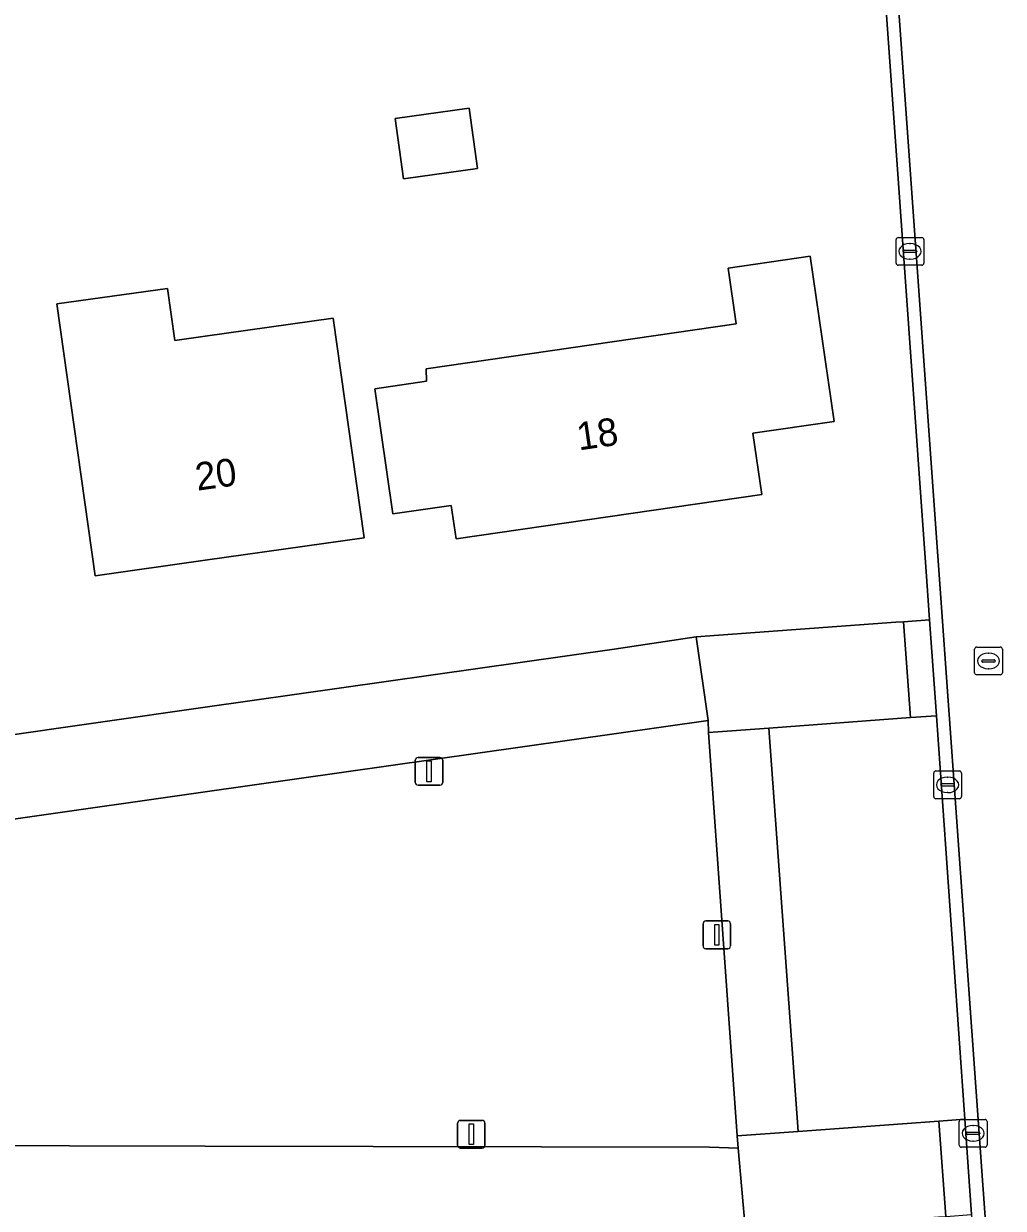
# Model space of a CAD drawing. Extents: x 162661 to 163484, y 380247 to 381230.
# Drawn here: x 162993.45 to 163028.8, y 380630.33 to 380673.06 of the extents above; entities that cross this region are included whole.
import ezdxf

# ---------------------------------------------------------------- set-up
doc = ezdxf.new("R2010")
doc.units = 0
for name, color, linetype in [('IMGEO_Erf', 7, 'Continuous'), ('IMGEO_Groenvoorziening', 7, 'Continuous'), ('IMGEO_Kolk', 7, 'Continuous'), ('IMGEO_Lichtmast', 7, 'Continuous'), ('IMGEO_Pand', 7, 'Continuous'), ('IMGEO_Pand_nummerreeks', 7, 'Continuous'), ('IMGEO_Parkeervlak_open', 7, 'Continuous'), ('IMGEO_Rijbaan_lokaal_gesloten', 7, 'Continuous'), ('IMGEO_Rijbaan_lokaal_open', 7, 'Continuous'), ('IMGEO_Rioolput', 7, 'Continuous'), ('IMGEO_Voetpad_open', 7, 'Continuous')]:
    doc.layers.add(name, color=color, linetype=linetype)

msp = doc.modelspace()

# ---------------------------------------------------------------- linework, layer by layer
at = {"layer": 'IMGEO_Erf'}
msp.add_lwpolyline([(162992.266, 380647.305), (163000, 380648.404), (163014.757, 380650.503), (163017.717, 380650.948), (163024.926, 380651.469), (163025.201, 380651.489), (163026.144, 380651.557), (163026.045, 380652.952), (163023.144, 380693.642), (163023.049, 380694.972), (163022.102, 380694.901), (163021.793, 380694.878), (163014.685, 380694.344), (163011.822, 380694.377), (163000, 380694.393), (162962.071, 380694.445)], dxfattribs=at)
for points in [[(163006.851, 380669.636), (163009.525, 380670.013), (163009.832, 380667.834), (163007.158, 380667.458)], [(163007.974, 380660.614), (163019.162, 380662.23), (163018.87, 380664.245), (163021.837, 380664.675), (163022.7, 380658.716), (163019.766, 380658.291), (163020.087, 380656.074), (163009.052, 380654.477), (163008.877, 380655.68), (163006.778, 380655.376), (163006.124, 380659.89), (163007.993, 380660.16)], [(162998.636, 380663.511), (162998.906, 380661.63), (163000, 380661.784), (163004.62, 380662.434), (163005.735, 380654.513), (163000, 380653.705), (162996.026, 380653.145), (162994.645, 380662.949)]]:
    msp.add_lwpolyline(points, close=True, dxfattribs=at)
at = {"layer": 'IMGEO_Groenvoorziening'}
msp.add_lwpolyline([(162971.366, 380632.606), (162995.104, 380632.58), (163000, 380632.57), (163018.199, 380632.533), (163019.234, 380632.502), (163019.199, 380632.945), (163018.17, 380647.491), (163018.149, 380647.927), (163000, 380645.353), (162993.249, 380644.396), (162970.741, 380641.258)], dxfattribs=at)
at = {"layer": 'IMGEO_Kolk'}
for p, q in [((163024.936, 380664.421), (163024.936, 380665.273)), ((163025.011, 380665.347), (163025.863, 380665.347)), ((163025.424, 380665.127), (163025.449, 380665.127)), ((163025.937, 380665.273), (163025.937, 380664.421)), ((163025.195, 380664.841), (163025.195, 380664.853)), ((163025.633, 380664.804), (163025.235, 380664.804)), ((163025.238, 380664.89), (163025.636, 380664.89)), ((163025.447, 380664.567), (163025.422, 380664.567)), ((163025.679, 380664.853), (163025.679, 380664.841)), ((163025.863, 380664.347), (163025.011, 380664.347)), ((163026.293, 380645.178), (163026.293, 380646.03)), ((163026.368, 380646.104), (163027.22, 380646.104)), ((163026.781, 380645.884), (163026.806, 380645.884)), ((163027.294, 380646.03), (163027.294, 380645.178)), ((163026.552, 380645.598), (163026.552, 380645.61)), ((163026.99, 380645.561), (163026.592, 380645.561)), ((163026.595, 380645.647), (163026.993, 380645.647)), ((163027.036, 380645.61), (163027.036, 380645.598)), ((163027.22, 380645.104), (163026.368, 380645.104)), ((163026.804, 380645.324), (163026.779, 380645.324)), ((163027.216, 380632.609), (163027.216, 380633.461)), ((163027.291, 380633.535), (163028.143, 380633.535)), ((163028.217, 380633.461), (163028.217, 380632.609)), ((163027.475, 380633.029), (163027.475, 380633.041)), ((163027.913, 380632.992), (163027.515, 380632.992)), ((163027.518, 380633.078), (163027.916, 380633.078)), ((163027.704, 380633.315), (163027.729, 380633.315)), ((163027.959, 380633.041), (163027.959, 380633.029)), ((163028.143, 380632.535), (163027.291, 380632.535)), ((163027.727, 380632.755), (163027.702, 380632.755))]:
    msp.add_line(p, q, dxfattribs=at)
for points in [[(163024.936, 380664.421), (163024.936, 380665.273)], [(163025.011, 380665.347), (163025.863, 380665.347)], [(163025.937, 380665.273), (163025.937, 380664.421)], [(163025.863, 380664.347), (163025.011, 380664.347)], [(163026.293, 380645.178), (163026.293, 380646.03)], [(163026.368, 380646.104), (163027.22, 380646.104)], [(163027.294, 380646.03), (163027.294, 380645.178)], [(163027.22, 380645.104), (163026.368, 380645.104)], [(163027.216, 380632.609), (163027.216, 380633.461)], [(163027.291, 380633.535), (163028.143, 380633.535)], [(163028.217, 380633.461), (163028.217, 380632.609)], [(163028.143, 380632.535), (163027.291, 380632.535)]]:
    msp.add_lwpolyline(points, dxfattribs=at)
for centre, radius, start, end in [((163025.013, 380665.271), 0.0765, 91.552, 178.448), ((163025.013, 380665.271), 0.0765, 91.552, 178.448), ((163025.861, 380665.271), 0.0765, 1.552, 88.448), ((163025.861, 380665.271), 0.0765, 1.552, 88.448), ((163025.235, 380664.85), 0.0403, 85.8775, 175.7526), ((163025.232, 380664.84), 0.0366, 178.938, 274.7102), ((163025.636, 380664.847), 0.043, 264.8664, 352.4533), ((163025.64, 380664.852), 0.0386, 1.7309, 96.639), ((163025.013, 380664.423), 0.0765, 181.552, 268.448), ((163025.013, 380664.423), 0.0765, 181.552, 268.448), ((163025.861, 380664.423), 0.0765, 271.552, 358.448), ((163025.861, 380664.423), 0.0765, 271.552, 358.448), ((163026.37, 380646.028), 0.0765, 91.552, 178.448), ((163026.37, 380646.028), 0.0765, 91.552, 178.448), ((163027.218, 380646.028), 0.0765, 1.552, 88.448), ((163027.218, 380646.028), 0.0765, 1.552, 88.448), ((163026.592, 380645.607), 0.0403, 85.8775, 175.7526), ((163026.589, 380645.597), 0.0366, 178.938, 274.7102), ((163026.993, 380645.604), 0.043, 264.8664, 352.4533), ((163026.997, 380645.609), 0.0386, 1.7309, 96.639), ((163026.37, 380645.18), 0.0765, 181.552, 268.448), ((163026.37, 380645.18), 0.0765, 181.552, 268.448), ((163027.218, 380645.18), 0.0765, 271.552, 358.448), ((163027.218, 380645.18), 0.0765, 271.552, 358.448), ((163027.293, 380633.459), 0.0765, 91.552, 178.448), ((163027.293, 380633.459), 0.0765, 91.552, 178.448), ((163028.141, 380633.459), 0.0765, 1.552, 88.448), ((163028.141, 380633.459), 0.0765, 1.552, 88.448), ((163027.515, 380633.038), 0.0403, 85.8775, 175.7526), ((163027.512, 380633.028), 0.0366, 178.938, 274.7102), ((163027.916, 380633.035), 0.043, 264.8664, 352.4533), ((163027.92, 380633.04), 0.0386, 1.7309, 96.639), ((163027.293, 380632.611), 0.0765, 181.552, 268.448), ((163027.293, 380632.611), 0.0765, 181.552, 268.448), ((163028.141, 380632.611), 0.0765, 271.552, 358.448), ((163028.141, 380632.611), 0.0765, 271.552, 358.448)]:
    msp.add_arc(centre, radius, start, end, dxfattribs=at)
for centre, major_axis, ratio, start_param, end_param in [((163025.423, 380664.847), (-0.387, 0.002), 0.722429, 4.712389, 7.853982), ((163025.448, 380664.847), (-0.39, 0.002), 0.717154, 1.570796, 4.712389), ((163026.78, 380645.604), (-0.387, 0.002), 0.722429, 4.712389, 7.853982), ((163026.805, 380645.604), (-0.39, 0.002), 0.717154, 1.570796, 4.712389), ((163027.703, 380633.035), (-0.387, 0.002), 0.722429, 4.712389, 7.853982), ((163027.728, 380633.035), (-0.39, 0.002), 0.717154, 1.570796, 4.712389)]:
    msp.add_ellipse(centre, major_axis=major_axis, ratio=ratio, start_param=start_param, end_param=end_param, dxfattribs=at)
at = {"layer": 'IMGEO_Lichtmast'}
for p, q in [((163007.583, 380645.691), (163007.583, 380646.491)), ((163007.583, 380646.491), (163007.583, 380645.691)), ((163007.683, 380646.591), (163008.473, 380646.591)), ((163008.473, 380646.591), (163007.683, 380646.591)), ((163008.573, 380646.491), (163008.573, 380645.691)), ((163008.573, 380645.691), (163008.573, 380646.491)), ((163008.473, 380645.591), (163007.683, 380645.591)), ((163007.683, 380645.591), (163008.473, 380645.591)), ((163018.068, 380640.693), (163018.858, 380640.693)), ((163018.858, 380640.693), (163018.068, 380640.693)), ((163017.968, 380639.793), (163017.968, 380640.593)), ((163017.968, 380640.593), (163017.968, 380639.793)), ((163018.958, 380640.593), (163018.958, 380639.793)), ((163018.958, 380639.793), (163018.958, 380640.593)), ((163018.858, 380639.693), (163018.068, 380639.693)), ((163018.068, 380639.693), (163018.858, 380639.693)), ((163009.108, 380632.601), (163009.108, 380633.401)), ((163009.108, 380633.401), (163009.108, 380632.601)), ((163009.208, 380633.501), (163009.998, 380633.501)), ((163009.998, 380633.501), (163009.208, 380633.501)), ((163010.098, 380633.401), (163010.098, 380632.601)), ((163010.098, 380632.601), (163010.098, 380633.401)), ((163009.998, 380632.501), (163009.208, 380632.501)), ((163009.208, 380632.501), (163009.998, 380632.501))]:
    msp.add_line(p, q, dxfattribs=at)
for points in [[(163008.003, 380646.466), (163008.153, 380646.466), (163008.153, 380645.716), (163008.003, 380645.716), (163008.003, 380646.466)], [(163018.388, 380640.568), (163018.538, 380640.568), (163018.538, 380639.818), (163018.388, 380639.818), (163018.388, 380640.568)], [(163009.528, 380633.376), (163009.678, 380633.376), (163009.678, 380632.626), (163009.528, 380632.626), (163009.528, 380633.376)]]:
    msp.add_lwpolyline(points, dxfattribs=at)
for centre, start, end in [((163007.683, 380646.491), 90, 180), ((163007.683, 380646.491), 90, 180), ((163008.473, 380646.491), 0, 90), ((163008.473, 380646.491), 360, 90), ((163007.683, 380645.691), 180, 270), ((163007.683, 380645.691), 180, 270), ((163008.473, 380645.691), 270, 0), ((163008.473, 380645.691), 270, 0), ((163018.068, 380640.593), 90, 180), ((163018.068, 380640.593), 90, 180), ((163018.858, 380640.593), 0, 90), ((163018.858, 380640.593), 360, 90), ((163018.068, 380639.793), 180, 270), ((163018.068, 380639.793), 180, 270), ((163018.858, 380639.793), 270, 0), ((163018.858, 380639.793), 270, 0), ((163009.208, 380633.401), 90, 180), ((163009.208, 380633.401), 90, 180), ((163009.998, 380633.401), 0, 90), ((163009.998, 380633.401), 360, 90), ((163009.208, 380632.601), 180, 270), ((163009.208, 380632.601), 180, 270), ((163009.998, 380632.601), 270, 0), ((163009.998, 380632.601), 270, 0)]:
    msp.add_arc(centre, 0.1, start, end, dxfattribs=at)
at = {"layer": 'IMGEO_Pand'}
for points in [[(163006.851, 380669.636), (163007.158, 380667.458), (163009.832, 380667.834), (163009.525, 380670.013)], [(163007.974, 380660.614), (163007.993, 380660.16), (163006.124, 380659.89), (163006.778, 380655.376), (163008.877, 380655.68), (163009.052, 380654.477), (163020.087, 380656.074), (163019.766, 380658.291), (163022.7, 380658.716), (163021.837, 380664.675), (163018.87, 380664.245), (163019.162, 380662.23)], [(162996.026, 380653.145), (163000, 380653.705), (163005.735, 380654.513), (163004.62, 380662.434), (163000, 380661.784), (162998.906, 380661.63), (162998.636, 380663.511), (162994.645, 380662.949)]]:
    msp.add_lwpolyline(points, close=True, dxfattribs=at)
at = {"layer": 'IMGEO_Parkeervlak_open'}
msp.add_lwpolyline([(163026.388, 380648.099), (163025.454, 380648.03), (163020.336, 380647.651), (163021.395, 380633.105), (163026.479, 380633.475), (163027.416, 380633.544)], close=True, dxfattribs=at)
at = {"layer": 'IMGEO_Rijbaan_lokaal_gesloten'}
msp.add_lwpolyline([(163022.717, 380767.964), (163022.107, 380776.024), (163017.916, 380772.446), (163017.988, 380771.487), (163018.303, 380767.59), (163023.593, 380693.674), (163033.38, 380556.929), (163037.467, 380499.08), (163041.077, 380447.98)], dxfattribs=at)
at = {"layer": 'IMGEO_Rijbaan_lokaal_open'}
for points in [[(163023.593, 380693.674), (163023.144, 380693.642), (163026.045, 380652.952), (163026.144, 380651.557), (163026.388, 380648.099), (163027.416, 380633.544), (163027.659, 380630.102), (163027.752, 380628.784), (163030.707, 380587.644), (163030.799, 380586.365), (163031.043, 380582.898), (163031.995, 380569.39), (163032.24, 380565.916), (163032.332, 380564.613), (163032.858, 380557.149), (163035.344, 380521.792), (163035.425, 380520.4), (163035.716, 380516.789), (163036.702, 380502.641), (163036.984, 380499.046), (163037.467, 380499.08), (163033.38, 380556.929)], [(163025.201, 380651.489), (163024.926, 380651.469), (163017.717, 380650.948), (163018.149, 380647.927), (163018.17, 380647.491), (163020.336, 380647.651), (163025.454, 380648.03)], [(163026.479, 380633.475), (163021.395, 380633.105), (163019.199, 380632.945), (163019.234, 380632.502), (163019.499, 380629.512), (163026.469, 380630.016), (163026.735, 380630.035)]]:
    msp.add_lwpolyline(points, close=True, dxfattribs=at)
msp.add_lwpolyline([(162970.741, 380641.258), (162993.249, 380644.396), (163000, 380645.353), (163018.149, 380647.927), (163017.717, 380650.948), (163014.757, 380650.503), (163000, 380648.404), (162992.266, 380647.305), (162965.66, 380643.591), (162966.701, 380629.588), (162995.135, 380629.56), (163000, 380629.551), (163019.499, 380629.512), (163019.234, 380632.502), (163018.199, 380632.533), (163000, 380632.57), (162995.104, 380632.58), (162971.366, 380632.606)], dxfattribs=at)
at = {"layer": 'IMGEO_Rioolput'}
for p, q in [((163027.769, 380649.647), (163027.769, 380650.499)), ((163027.844, 380650.573), (163028.696, 380650.573)), ((163028.77, 380650.499), (163028.77, 380649.647)), ((163028.028, 380650.067), (163028.028, 380650.079)), ((163028.071, 380650.116), (163028.469, 380650.116)), ((163028.257, 380650.353), (163028.282, 380650.353)), ((163028.512, 380650.079), (163028.512, 380650.067)), ((163028.466, 380650.03), (163028.068, 380650.03)), ((163028.28, 380649.793), (163028.255, 380649.793)), ((163028.696, 380649.573), (163027.844, 380649.573))]:
    msp.add_line(p, q, dxfattribs=at)
for points in [[(163027.769, 380649.647), (163027.769, 380650.499)], [(163027.844, 380650.573), (163028.696, 380650.573)], [(163028.77, 380650.499), (163028.77, 380649.647)], [(163028.696, 380649.573), (163027.844, 380649.573)]]:
    msp.add_lwpolyline(points, dxfattribs=at)
for centre, radius, start, end in [((163027.846, 380650.497), 0.0765, 91.552, 178.448), ((163027.846, 380650.497), 0.0765, 91.552, 178.448), ((163028.694, 380650.497), 0.0765, 1.552, 88.448), ((163028.694, 380650.497), 0.0765, 1.552, 88.448), ((163028.068, 380650.076), 0.0403, 85.8775, 175.7526), ((163028.065, 380650.066), 0.0366, 178.938, 274.7102), ((163028.469, 380650.073), 0.043, 264.8664, 352.4533), ((163028.473, 380650.078), 0.0386, 1.7309, 96.639), ((163027.846, 380649.649), 0.0765, 181.552, 268.448), ((163027.846, 380649.649), 0.0765, 181.552, 268.448), ((163028.694, 380649.649), 0.0765, 271.552, 358.448), ((163028.694, 380649.649), 0.0765, 271.552, 358.448)]:
    msp.add_arc(centre, radius, start, end, dxfattribs=at)
for centre, major_axis, ratio, start_param, end_param in [((163028.256, 380650.073), (-0.387, 0.002), 0.722429, 4.712389, 7.853982), ((163028.281, 380650.073), (-0.39, 0.002), 0.717154, 1.570796, 4.712389)]:
    msp.add_ellipse(centre, major_axis=major_axis, ratio=ratio, start_param=start_param, end_param=end_param, dxfattribs=at)
at = {"layer": 'IMGEO_Voetpad_open'}
for points in [[(163025.454, 380648.03), (163026.388, 380648.099), (163026.144, 380651.557), (163025.201, 380651.489)], [(163020.336, 380647.651), (163018.17, 380647.491), (163019.199, 380632.945), (163021.395, 380633.105)], [(163026.735, 380630.035), (163027.659, 380630.102), (163027.416, 380633.544), (163026.479, 380633.475)]]:
    msp.add_lwpolyline(points, close=True, dxfattribs=at)

# ---------------------------------------------------------------- texts
at = {"layer": 'IMGEO_Pand_nummerreeks'}
for s, rotation, p in [('18', 8.2348, (163013.484, 380657.665)), ('20', 8.0202, (162999.715, 380656.211))]:
    msp.add_text(s, height=1, rotation=rotation, dxfattribs=at).set_placement(p)

doc.saveas('drawing.dxf')
